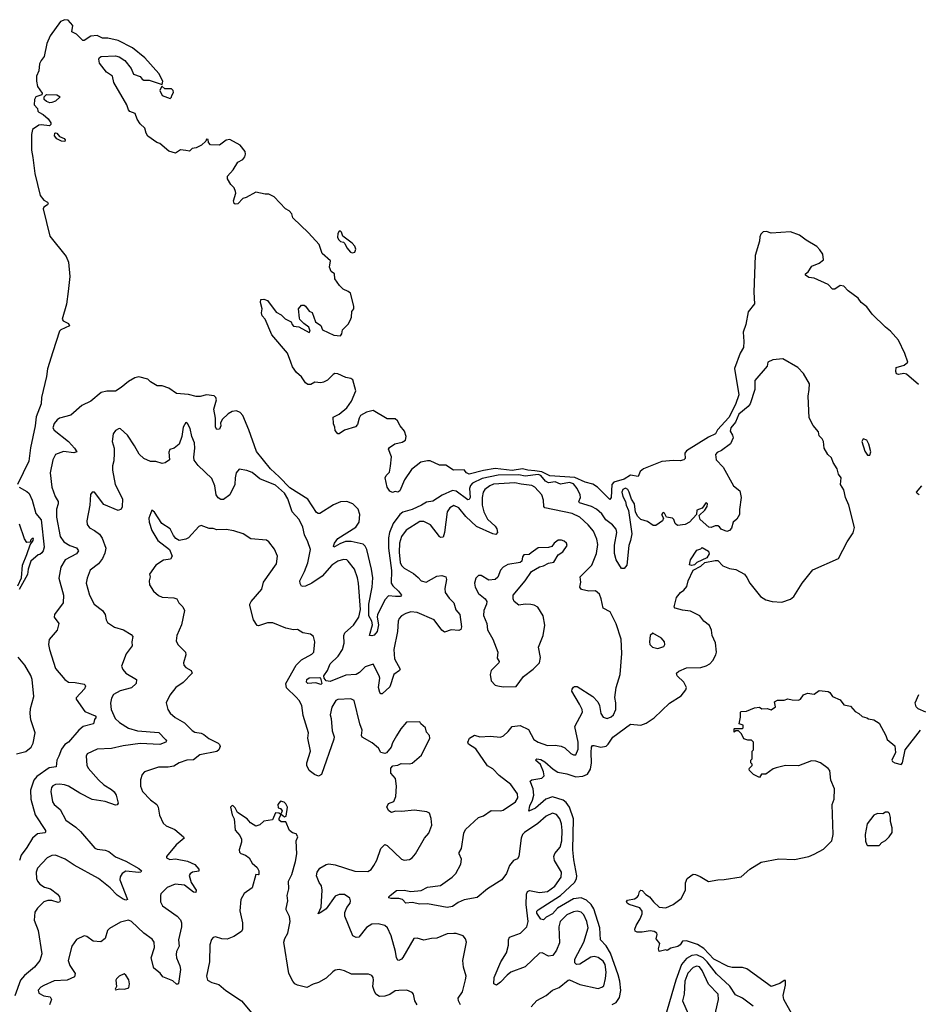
# Model space of a CAD drawing. Extents: x 2220520 to 2384350, y 721165 to 893491.
# Tile 294 of 315: x 2311589 to 2318497, y 882838 to 890409. Entities that reach past the tile are written whole.
import ezdxf

# ---------------------------------------------------------------- set-up
doc = ezdxf.new("R2010")
doc.units = 0

msp = doc.modelspace()

# ---------------------------------------------------------------- linework, layer by layer
at = {"layer": '0CON20XD'}
for points in [[(2318415.6, 887775), (2318392.8, 887842.8), (2318343.8, 887943.8), (2318282.7, 888015), (2318245, 888043.8), (2318142.2, 888145), (2318100, 888200), (2318057.5, 888235), (2318035, 888266.7), (2317957.1, 888325), (2317925, 888358.6), (2317895, 888364.2), (2317855, 888336.2), (2317835.9, 888335.9), (2317805, 888372.5), (2317695, 888422.5), (2317655, 888427.5), (2317630, 888445), (2317630, 888455), (2317649.3, 888470.7), (2317677, 888513), (2317735, 888536.7), (2317767.7, 888562.3), (2317762.5, 888605), (2317740.3, 888640.3), (2317716.2, 888665), (2317633.9, 888713.9), (2317582.7, 888752.7), (2317515, 888778.8), (2317365, 888767.5), (2317329.3, 888779.3), (2317305, 888778.8), (2317285, 888758.8), (2317279.7, 888739.7), (2317275.6, 888705), (2317243.6, 888595), (2317231.1, 888315), (2317236.7, 888225), (2317188.5, 888161.5), (2317169.6, 888065), (2317150.4, 888005), (2317155.8, 887935), (2317152.2, 887887.8), (2317126.5, 887845), (2317085, 887727.5), (2317116, 887525), (2317091.2, 887448.8), (2317039.1, 887350.9), (2316954, 887255), (2316937.7, 887225), (2316885, 887198.8), (2316715.2, 887095), (2316701.5, 887075), (2316704.6, 887035), (2316695.5, 887024.5), (2316665, 887015.9), (2316615, 887020.6), (2316525, 887010.6), (2316385, 886956.5), (2316359.7, 886935), (2316343.1, 886896.9), (2316285, 886905.7), (2316235.1, 886874.9), (2316155, 886852.1), (2316140, 886835), (2316136.2, 886733.8), (2316125, 886720.8), (2316030.5, 886815), (2315995, 886836.7), (2315935, 886853.2), (2315857.5, 886887.5), (2315665, 886901.8), (2315602, 886932), (2315549, 886941), (2315495, 886945.1), (2315455, 886955.9), (2315375, 886942.6), (2315245, 886958.4), (2315155, 886943.3), (2315045, 886915.3), (2315024.7, 886924.7), (2315005, 886947.1), (2314924, 886944), (2314864.2, 886984.2), (2314815, 886984.4), (2314745, 887017.1), (2314725, 887017.5), (2314672.3, 887007.7), (2314599.9, 886950.1), (2314548.1, 886871.9), (2314510, 886785), (2314495, 886776.7), (2314475, 886780), (2314455, 886773.8), (2314435, 886783.8), (2314414.5, 886815), (2314397.5, 886885), (2314405, 886903.8), (2314431.3, 886928.7), (2314440.6, 886975), (2314447.3, 887047.3), (2314423.6, 887106.4), (2314430.7, 887119.3), (2314471.7, 887148.3), (2314528.8, 887161.2), (2314554.1, 887175.9), (2314560, 887205), (2314545.8, 887245.8), (2314512.5, 887285), (2314492.5, 887325), (2314475, 887340), (2314415, 887340), (2314305, 887403.3), (2314255, 887391.4), (2314210, 887365), (2314197.5, 887345), (2314185, 887297.5), (2314170.5, 887279.5), (2314085, 887253.3), (2314045, 887223.3), (2314033.6, 887223.6), (2314015, 887250), (2314012.5, 887275), (2314000.7, 887300.7), (2313998.3, 887351.7), (2314045, 887376.7), (2314105, 887423.8), (2314140, 887475), (2314173.3, 887555), (2314148.8, 887638.8), (2314135, 887648.8), (2314095, 887656.7), (2314035.8, 887685.8), (2314012.3, 887687.7), (2313998.3, 887681.7), (2313955, 887637.5), (2313925, 887622.5), (2313905, 887617.5), (2313858.3, 887621.7), (2313826.4, 887603.6), (2313805, 887603.3), (2313785, 887617.5), (2313755, 887662.5), (2313717.5, 887695), (2313685, 887740), (2313672.5, 887775), (2313646.7, 887845), (2313527.5, 887985), (2313477, 888107), (2313453, 888133), (2313447.5, 888155), (2313452.5, 888185), (2313440, 888235), (2313443, 888257), (2313465, 888260), (2313495, 888250), (2313560.5, 888160.5), (2313598.3, 888138.3), (2313629.3, 888109.3), (2313676.4, 888086.4), (2313682.5, 888065), (2313695, 888052.5), (2313735, 888047.5), (2313815, 888003.3), (2313822.5, 888015), (2313812.5, 888045), (2313773.6, 888073.6), (2313743.6, 888103.6), (2313740, 888115), (2313732.5, 888185), (2313755, 888212.5), (2313775, 888212.5), (2313786.4, 888206.4), (2313815, 888167.5), (2313836.4, 888156.4), (2313862.5, 888085), (2313905, 888057.5), (2313917.5, 888025), (2314005, 887982), (2314055, 887977.5), (2314066.4, 887993.6), (2314070, 888025), (2314115, 888067.5), (2314130, 888095), (2314139.3, 888120.7), (2314142.5, 888165), (2314157.5, 888185), (2314157.5, 888205), (2314132.5, 888305), (2314115, 888320), (2314075, 888337.5), (2314047.5, 888365), (2314012.5, 888415), (2314010, 888455), (2313983.6, 888473.6), (2313970, 888505), (2313977.5, 888555), (2313915, 888610), (2313890.5, 888680.5), (2313809.7, 888769.7), (2313687.5, 888885), (2313680, 888915), (2313659.3, 888939.3), (2313632.5, 888955), (2313545, 889046.7), (2313505, 889066.7), (2313475, 889066.7), (2313405, 889082.5), (2313329.5, 889040.5), (2313305, 889033.3), (2313265, 888993.3), (2313245, 888990), (2313237.5, 888995), (2313233.3, 889015), (2313251.2, 889075), (2313248.3, 889088.3), (2313237.5, 889115), (2313211.7, 889141.7), (2313187.5, 889185), (2313187.5, 889205), (2313230, 889255), (2313265, 889312.5), (2313305, 889333.8), (2313320.8, 889355), (2313325.8, 889375), (2313321.9, 889395), (2313285, 889443.3), (2313205, 889487.5), (2313175, 889482), (2313125, 889443.3), (2313055, 889447.5), (2313040, 889465), (2313038.3, 889488.3), (2313025, 889490), (2313020, 889475), (2312987, 889443), (2312946.4, 889423.6), (2312915, 889417.5), (2312893.3, 889396.7), (2312866.4, 889403.6), (2312825, 889408), (2312786.7, 889383.3), (2312735, 889398.8), (2312665, 889456), (2312642.5, 889465), (2312574.3, 889514.3), (2312561.2, 889535), (2312550, 889575), (2312515, 889607.5), (2312492, 889645), (2312476.2, 889686.2), (2312435, 889703.8), (2312426.2, 889715), (2312411.4, 889755), (2312312.5, 889925), (2312302.5, 889975), (2312256.2, 890005), (2312202, 890075), (2312196.2, 890105), (2312202, 890118), (2312214.2, 890125.8), (2312325, 890131.2), (2312354.1, 890124.1), (2312396.2, 890095), (2312445, 890032.5), (2312465, 889990), (2312515, 889972.5), (2312530.7, 889950.7), (2312543.6, 889943.6), (2312585, 889943.8), (2312685, 889910), (2312690, 889935), (2312658.8, 889995), (2312551.2, 890115), (2312455, 890191.2), (2312345, 890250), (2312265.9, 890265.9), (2312225, 890266.7), (2312185, 890287.5), (2312135, 890282.5), (2312085, 890250), (2312075, 890250), (2312025, 890297.5), (2311990, 890315), (2311997.5, 890365), (2311962.5, 890405), (2311935, 890408.8), (2311903.3, 890395), (2311823.8, 890285), (2311798.8, 890225), (2311778, 890125), (2311754.2, 890095.8), (2311741.7, 890068.3), (2311736, 890015), (2311718.6, 889975), (2311718, 889935), (2311726.7, 889895), (2311762.5, 889845), (2311758.3, 889831.7), (2311713.3, 889815), (2311703.9, 889796.1), (2311700, 889755), (2311726.1, 889726.1), (2311727.5, 889705), (2311735, 889697.5), (2311770.7, 889680.7), (2311807.7, 889647.7), (2311827.5, 889615), (2311827.5, 889602.5), (2311817.5, 889592.5), (2311755, 889601.2), (2311735, 889596.7), (2311687.5, 889565), (2311679.2, 889525), (2311678.9, 889405), (2311688.8, 889348.8), (2311706, 889225), (2311745.9, 889055.9), (2311775, 889020), (2311802.5, 889005), (2311806.7, 888995), (2311802.5, 888985), (2311773.6, 888966.4), (2311770, 888955), (2311821.4, 888745), (2311947.2, 888587.2), (2311964.5, 888545), (2311973.7, 888435), (2311962.2, 888317.8), (2311947.7, 888222.3), (2311915.6, 888105.6), (2311923.3, 888093.3), (2311965, 888073.1), (2311973.1, 888055), (2311906, 888025), (2311895.8, 888015), (2311843.9, 887853.9), (2311801.8, 887725), (2311795.5, 887665), (2311756, 887505), (2311753, 887455), (2311715.8, 887355), (2311709, 887285), (2311673, 887117), (2311658.4, 887015), (2311573.2, 886835)], [(2312745, 889803.3), (2312757, 889813), (2312757.5, 889825), (2312771.7, 889848.3), (2312770, 889865), (2312755, 889877.5), (2312705, 889877.5), (2312681.7, 889898.3), (2312667.5, 889865), (2312683.3, 889825), (2312745, 889803.3)], [(2311820.7, 889770.7), (2311795, 889780), (2311777.5, 889795), (2311777.5, 889815), (2311795, 889832.5), (2311875, 889830), (2311900, 889815), (2311865, 889782.5), (2311835, 889772.5), (2311820.7, 889770.7)], [(2311935, 889472.5), (2311910, 889475), (2311873.6, 889493.6), (2311857.5, 889515), (2311860, 889535), (2311865, 889540), (2311875, 889537.5), (2311895, 889510), (2311930, 889495), (2311937.5, 889485), (2311935, 889472.5)], [(2314145, 888616.7), (2314165, 888622.5), (2314173.3, 888645), (2314165, 888667.5), (2314145, 888690), (2314073.6, 888743.6), (2314063.3, 888775), (2314055, 888783.3), (2314045, 888783.3), (2314034.3, 888765), (2314031.2, 888735), (2314042.5, 888715), (2314055, 888702.5), (2314077.5, 888697.5), (2314088.3, 888688.3), (2314102.5, 888655), (2314131.7, 888621.7), (2314145, 888616.7)], [(2316142.5, 882837.5), (2316175, 882852.8), (2316198.8, 882891.2), (2316209.8, 882945), (2316202.8, 883015), (2316188.4, 883065), (2316130.6, 883230.6), (2316096.8, 883286.8), (2316053.8, 883335), (2316048, 883425), (2316001.7, 883571.7), (2315980.8, 883605), (2315945, 883640), (2315905, 883657), (2315845, 883648), (2315722.9, 883577.1), (2315685, 883534.7), (2315635, 883507.8), (2315615, 883487.5), (2315595, 883493.3), (2315565, 883540), (2315564.6, 883555), (2315573.3, 883565), (2315745.4, 883674.6), (2315854.9, 883775.1), (2315868.3, 883801.7), (2315871, 883825), (2315848.1, 883948.1), (2315839.8, 884025), (2315846.7, 884265), (2315815.2, 884355.2), (2315789.8, 884389.8), (2315767.4, 884407.4), (2315685, 884434.2), (2315633.3, 884416.7), (2315555, 884345.7), (2315503, 884323), (2315509.6, 884365), (2315531.5, 884408.5), (2315540, 884445), (2315536.1, 884496.1), (2315513.8, 884555), (2315526.9, 884563.1), (2315602.7, 884577.3), (2315619.5, 884595), (2315615.5, 884625), (2315592, 884682), (2315553.8, 884715), (2315564.4, 884725.6), (2315595, 884720.6), (2315625, 884703.3), (2315690.5, 884645), (2315725, 884623.3), (2315795, 884609.3), (2315865, 884586.6), (2315917.9, 884592.1), (2315953.1, 884606.9), (2315976.4, 884645), (2315985.3, 884695), (2315981.6, 884775), (2315985.6, 884814.4), (2315992.9, 884827.1), (2316005, 884829.2), (2316055, 884815.5), (2316096.9, 884823.1), (2316112.9, 884837.1), (2316147.8, 884892.2), (2316285, 884991.4), (2316365, 884985.6), (2316405, 884998.8), (2316465, 885041.8), (2316585, 885153.2), (2316675, 885208.8), (2316710.8, 885255), (2316715.3, 885275.3), (2316695, 885314.3), (2316642, 885365), (2316638, 885385), (2316655, 885399.4), (2316715, 885424.3), (2316825, 885428.9), (2316865, 885440.6), (2316893, 885457), (2316917.6, 885482.4), (2316941.1, 885525), (2316944.4, 885545), (2316937.9, 885617.9), (2316913.1, 885675), (2316908.1, 885715), (2316891.2, 885751.2), (2316848.8, 885785), (2316816.2, 885825), (2316745, 885861.4), (2316685, 885868), (2316627.5, 885885), (2316620, 885895), (2316637.5, 885965), (2316667.5, 886005), (2316695, 886022.5), (2316718.3, 886051.7), (2316726.7, 886095), (2316765, 886176.7), (2316825, 886206.7), (2316856, 886234), (2316935, 886251.2), (2316955, 886250), (2316995, 886208.8), (2317045, 886188), (2317095, 886181.2), (2317160, 886145), (2317179.7, 886119.7), (2317201.2, 886075), (2317284, 885975), (2317325, 885947.5), (2317374.2, 885934.2), (2317448.8, 885931.2), (2317515, 885952), (2317539.2, 885975), (2317603.8, 886075), (2317685, 886178.8), (2317883.3, 886265), (2317950, 886395), (2317995.5, 886464.5), (2318005.7, 886505), (2317962.5, 886675), (2317937.5, 886735), (2317923, 886793), (2317897.5, 886835), (2317902.5, 886885), (2317883.3, 886915), (2317872.5, 886955), (2317843.3, 887003.3), (2317830, 887040), (2317800, 887065), (2317773, 887113), (2317766.7, 887165), (2317757.5, 887185), (2317735, 887210), (2317730.7, 887240.7), (2317689.3, 887289.3), (2317658.3, 887348.3), (2317648.8, 887515), (2317658.8, 887565), (2317659.3, 887609.3), (2317615, 887687.5), (2317570, 887735), (2317455, 887800), (2317377.3, 887792.7), (2317340, 887775), (2317336, 887744), (2317238.8, 887635), (2317240.8, 887565), (2317204.2, 887455.8), (2317190, 887435), (2317117.5, 887375), (2317090.6, 887315), (2317055, 887271.2), (2317050, 887245), (2317069.4, 887215), (2317072.7, 887195), (2317052.8, 887147.2), (2316985, 887096), (2316949.3, 887080.7), (2316937.5, 887065), (2316943.8, 887025), (2316997.8, 886967.8), (2317075.7, 886825.7), (2317123.8, 886785), (2317135.7, 886735.7), (2317121.7, 886641.7), (2317123.3, 886605), (2317101.7, 886568.3), (2317072.5, 886545), (2317060.7, 886499.3), (2317045, 886480), (2317025, 886474), (2316981.4, 886491.4), (2316969.5, 886509.5), (2316955, 886516), (2316935, 886516.2), (2316905, 886503.3), (2316886.4, 886506.4), (2316820, 886565), (2316812.5, 886597.5), (2316855, 886637.5), (2316873.3, 886665), (2316875.7, 886685), (2316865, 886695.8), (2316836.4, 886653.6), (2316795, 886637.5), (2316792.5, 886605), (2316737.5, 886545), (2316705, 886526.7), (2316645, 886520), (2316627.5, 886535), (2316617.5, 886565), (2316607.5, 886575), (2316560, 886585), (2316546.7, 886615), (2316535, 886620), (2316522.5, 886605), (2316537.5, 886575), (2316530, 886555), (2316479.7, 886520.3), (2316459.7, 886519.7), (2316415, 886549.2), (2316365, 886566), (2316339.4, 886589.4), (2316322.9, 886622.9), (2316314.3, 886685), (2316292, 886722), (2316275, 886776.2), (2316265, 886797.1), (2316245, 886806.4), (2316225, 886795.7), (2316218.5, 886775), (2316225, 886743.8), (2316246.7, 886705), (2316251.1, 886675), (2316267.8, 886635), (2316294.5, 886455), (2316284.6, 886405), (2316270.7, 886365), (2316255.6, 886215), (2316235, 886190), (2316215, 886190), (2316173.5, 886255), (2316162.5, 886305), (2316161.9, 886368.1), (2316179.6, 886465), (2316175, 886490.8), (2316146.5, 886525), (2316095, 886564.5), (2316065, 886610), (2316022.7, 886645), (2315985.5, 886664.5), (2315893.5, 886695), (2315886.5, 886705), (2315900.4, 886735), (2315898.4, 886755), (2315875.2, 886805.2), (2315845, 886840.8), (2315815, 886849.2), (2315745, 886838.6), (2315705, 886855.4), (2315655, 886846.7), (2315631, 886861), (2315595, 886904.8), (2315575, 886911.8), (2315475, 886898.7), (2315425, 886908.3), (2315266.7, 886906.7), (2315145, 886881.9), (2315070.8, 886845), (2315053.9, 886826.1), (2315046.5, 886805), (2315051.1, 886735), (2315045, 886718.6), (2315035, 886717.5), (2314945, 886784.8), (2314915, 886790), (2314837.6, 886752.4), (2314765, 886706.9), (2314715, 886698), (2314678, 886675), (2314605, 886643.2), (2314535, 886622.5), (2314510.5, 886605), (2314460.2, 886535), (2314431.7, 886465), (2314423.7, 886425), (2314425.1, 886345), (2314447.2, 886172.8), (2314444.7, 886075), (2314456.2, 886055), (2314501.9, 886015), (2314523.8, 885985), (2314517, 885973), (2314477.5, 885975)], [(2318499.2, 887605), (2318405, 887684.2), (2318385, 887688), (2318345, 887680), (2318330, 887685), (2318324, 887704), (2318326.2, 887733.8), (2318387, 887753), (2318415.6, 887775)], [(2314477.5, 885975), (2314425, 885977.7), (2314398.5, 885951.5), (2314340.4, 885835), (2314337.3, 885815), (2314346.2, 885755), (2314336.1, 885703.9), (2314315, 885677.1), (2314295, 885670.6), (2314278.8, 885675), (2314300, 885755), (2314294.7, 885785), (2314272, 885825), (2314272.9, 885915), (2314299.1, 886045), (2314302.7, 886117.3), (2314294, 886185), (2314257.9, 886335), (2314245, 886360.9), (2314228.1, 886375), (2314137.9, 886397.9), (2314093.3, 886396.7), (2314050.2, 886379.8), (2314015, 886357.3), (2314003.9, 886353.9), (2314000.9, 886360.9), (2314009.6, 886385), (2314035, 886418.6), (2314172.9, 886507.1), (2314197.5, 886545), (2314204, 886605), (2314191.1, 886645), (2314150.9, 886685), (2314105, 886703.8), (2314055, 886701.1), (2314001.1, 886678.9), (2313896.9, 886613.1), (2313882.2, 886612.2), (2313870.6, 886620.6), (2313805, 886722.5), (2313665, 886809.6), (2313584.6, 886894.6), (2313516.7, 886955), (2313408.7, 887088.7), (2313349.5, 887255), (2313303.5, 887365), (2313285, 887389.6), (2313255, 887402.2), (2313222.7, 887397.3), (2313192.4, 887377.6), (2313146.2, 887333.8), (2313132.9, 887307.1), (2313134.4, 887285), (2313125, 887261.2), (2313105, 887258), (2313093.6, 887275), (2313094.4, 887345), (2313080.6, 887415), (2313101.4, 887485), (2313097.1, 887505), (2313085, 887515.8), (2313026.1, 887523.9), (2312977.3, 887512.7), (2312945, 887512.2), (2312886.5, 887526.5), (2312794.5, 887534.5), (2312735.9, 887575.9), (2312685, 887593.3), (2312645, 887593.8), (2312595, 887624.2), (2312574.2, 887644.2), (2312505, 887662.5), (2312475, 887655.8), (2312425, 887628), (2312369.3, 887580.7), (2312326.3, 887553.7), (2312258.5, 887551.5), (2312215, 887542.5), (2312135, 887475.8), (2312066.6, 887443.4), (2311983.2, 887366.8), (2311895, 887344), (2311877, 887333), (2311854.2, 887305), (2311845, 887270), (2311855, 887252.5), (2311965, 887165.5), (2312010.9, 887115), (2312027.5, 887085), (2312005, 887079.6), (2311925, 887087.8), (2311864, 887065), (2311844.2, 887025), (2311824.4, 886925), (2311836.9, 886815), (2311862.1, 886742.1), (2311885.6, 886705), (2311885.6, 886685), (2311871.9, 886645), (2311871.2, 886585), (2311900.5, 886435), (2311928.6, 886395), (2311975, 886366.2), (2312026.7, 886346.7), (2312041.2, 886325), (2312025, 886301.6), (2311937.5, 886255), (2311905, 886198.8), (2311890.4, 886115), (2311926.4, 885983.6), (2311922.3, 885925), (2311856.9, 885835), (2311854.4, 885814.4), (2311890, 885765), (2311876.7, 885715), (2311816.2, 885643.8), (2311810.5, 885605), (2311817.2, 885567.2), (2311865, 885421.2), (2311935, 885336), (2311965, 885314.2), (2312015, 885312.5), (2312085, 885299.2), (2312092.9, 885292.9), (2312095.7, 885285), (2312086.9, 885265), (2312024.3, 885195), (2312021.9, 885185), (2312090.5, 885090.5), (2312168.8, 885055), (2312176, 885045), (2312163, 885027), (2312155.5, 884994.5), (2312076.6, 884973.4), (2312044.7, 884945.3), (2311965, 884854.4), (2311935, 884835.6), (2311911, 884799), (2311888.8, 884745), (2311874.2, 884715), (2311870, 884665), (2311815, 884655.3), (2311719.5, 884590.5), (2311698.2, 884561.8), (2311671.6, 884485), (2311675.8, 884415), (2311708.4, 884295), (2311787.5, 884175), (2311788.3, 884161.7), (2311783.3, 884156.7), (2311725, 884150), (2311687.1, 884115), (2311645, 884043.8), (2311599.2, 883985), (2311586.9, 883945)], [(2315521.6, 882818.4), (2315565, 882866.9), (2315635, 882905.7), (2315685, 882947.5), (2315735, 882968), (2315805, 883023.8), (2315815, 883026), (2315895, 882990.5), (2316035, 882960), (2316065, 882969.4), (2316079.2, 882980.8), (2316093.4, 883036.6), (2316096.7, 883085), (2316088.7, 883145), (2316075, 883169.1), (2316035, 883197.1), (2316005, 883204.6), (2315980.1, 883199.9), (2315895, 883146), (2315870, 883145), (2315856.1, 883156.1), (2315857.5, 883185), (2315925.8, 883315), (2315958.6, 883425), (2315949.7, 883475), (2315925.4, 883525), (2315905, 883546.2), (2315875, 883553.9), (2315845, 883548.8), (2315795, 883525.9), (2315744.7, 883475), (2315733.4, 883433.4), (2315738.5, 883311.5), (2315715, 883253.8), (2315687, 883213), (2315655, 883209.2), (2315605, 883234.3), (2315585, 883232.2), (2315475, 883125.7), (2315364.7, 883085.3), (2315336.5, 883063.5), (2315285, 883007.5), (2315255, 882986.2), (2315233.8, 882995), (2315235.8, 883045), (2315288.2, 883165), (2315330.5, 883235), (2315346.4, 883293.6), (2315346.7, 883335), (2315354.3, 883355), (2315438.1, 883385), (2315486.2, 883435), (2315496.5, 883475), (2315482, 883605), (2315485.4, 883684.6), (2315491.4, 883705), (2315507.3, 883712.7), (2315585, 883699.1), (2315645, 883705.3), (2315702.6, 883747.4), (2315750.8, 883815), (2315753.9, 883855), (2315701.3, 883945), (2315694.1, 883975), (2315702.1, 883997.9), (2315744.7, 884045.3), (2315757.6, 884095), (2315759.7, 884175), (2315753.8, 884225), (2315741.5, 884265), (2315715, 884296.7), (2315685, 884308.5), (2315636.7, 884285), (2315572.4, 884227.6), (2315470.3, 884159.7), (2315455, 884143.1), (2315444.3, 884115.7), (2315425.8, 883975), (2315415, 883956.2), (2315385, 883943.3), (2315354, 883905), (2315331.4, 883845), (2315295, 883794.2), (2315185, 883726.9), (2315105, 883660), (2315005, 883640.4), (2314959.6, 883620.4), (2314915, 883591.2), (2314875, 883583.6), (2314725, 883609.6), (2314665, 883608.8), (2314605, 883620.4), (2314556, 883616), (2314532.5, 883645), (2314502.2, 883652.2), (2314445, 883651.5), (2314426.7, 883656.7), (2314426.2, 883665), (2314436, 883675), (2314485, 883714.3), (2314545, 883716.1), (2314595, 883705.5), (2314675, 883714.3), (2314725, 883740), (2314825, 883751.3), (2314913.4, 883816.6), (2314941.5, 883845), (2314980.4, 883915), (2314985.4, 883955), (2314967.1, 883995), (2314968.1, 884005), (2314985, 884036.2), (2315004, 884155), (2315016.6, 884183.4), (2315114.6, 884275.4), (2315155, 884287.1), (2315212.7, 884327.3), (2315285, 884325.5), (2315305, 884331.2), (2315399.5, 884395), (2315417.5, 884425), (2315415, 884456), (2315365, 884528.5), (2315275, 884598.5), (2315225, 884648.6), (2315185, 884671.2), (2315095, 884802), (2315038.3, 884838.3), (2315034, 884855), (2315046.2, 884885), (2315085, 884907.5), (2315125, 884894.3), (2315205, 884901.1), (2315285, 884892.5), (2315306.8, 884903.2), (2315345, 884936.2), (2315373.8, 884975), (2315435, 884982.5), (2315501.4, 884951.4), (2315541.9, 884875), (2315574.2, 884855), (2315645, 884829.2), (2315705, 884830.4), (2315752.4, 884822.4), (2315779.1, 884809.1), (2315826.8, 884766.8), (2315845, 884756), (2315864.1, 884755.9), (2315881.2, 884798.8), (2315882.9, 884855), (2315855.4, 884975), (2315914.6, 885085), (2315912.5, 885105), (2315893.1, 885146.9), (2315834.6, 885245.4), (2315835, 885260), (2315845, 885276.2), (2315855, 885282), (2315875, 885280.6), (2315996, 885206), (2316034, 885164), (2316046, 885136), (2316056.2, 885075), (2316075, 885045.7), (2316105.9, 885035.9), (2316135, 885047.8), (2316154.4, 885065), (2316170.5, 885105), (2316171.9, 885155), (2316163.2, 885196.8), (2316174.2, 885275), (2316205.6, 885375), (2316216.6, 885536.6), (2316211.4, 885645), (2316173.1, 885763.1), (2316128, 885855), (2316074.3, 885884.3), (2316060, 885955), (2316045, 885991.2), (2316015, 886016.9), (2315964.5, 886014.5), (2315908.6, 886028.6), (2315893.8, 886045), (2315901.4, 886085), (2315896.2, 886125), (2315987.8, 886215), (2316023.1, 886305), (2316032.4, 886372.4), (2316025.3, 886415.3), (2315998.8, 886475), (2315958.2, 886525), (2315895, 886583.5), (2315835, 886610.7), (2315625.6, 886655.6), (2315617, 886667), (2315614.4, 886715), (2315601.8, 886755), (2315549.6, 886815), (2315525, 886827.9), (2315445, 886836.5), (2315395, 886848.9), (2315232.3, 886837.7), (2315201.8, 886825), (2315165, 886796.2), (2315152, 886775), (2315143.8, 886735), (2315144.4, 886675), (2315157, 886625), (2315185, 886569.6), (2315244.4, 886515), (2315257.5, 886495), (2315262.2, 886465), (2315249.1, 886450.9), (2315225, 886454.7), (2315101.2, 886511.2), (2315019, 886589), (2314965, 886654.5), (2314925, 886672.9), (2314895.6, 886655), (2314873.8, 886625), (2314855.4, 886464.6), (2314845, 886430), (2314825, 886427.1), (2314815, 886434.2), (2314745.7, 886525.7), (2314695, 886551.6), (2314665, 886549.6), (2314558.9, 886485), (2314525, 886434.2), (2314509.3, 886385), (2314505.4, 886315), (2314514.6, 886235), (2314525, 886212.5), (2314545, 886191.4), (2314615, 886150), (2314650.9, 886120.9), (2314675, 886094.4), (2314713.6, 886083.6), (2314795, 886128.9), (2314834.3, 886134.3), (2314864, 886124), (2314870, 886105), (2314855.8, 886035), (2314858.6, 886005), (2314889.8, 885959.8), (2314925, 885924), (2314942.3, 885872.3), (2314972.9, 885835), (2314985, 885740), (2314978.8, 885721.2), (2314965, 885711.2), (2314905, 885717.5), (2314855, 885700), (2314835, 885714.2), (2314775, 885793.3), (2314645, 885851.5), (2314594.7, 885855.3), (2314556, 885844), (2314525, 885825.5), (2314505.6, 885805), (2314497.8, 885785), (2314494.5, 885705), (2314464.1, 885565), (2314470.4, 885495), (2314512.9, 885415), (2314508, 885405), (2314465.6, 885375), (2314435, 885280), (2314374.3, 885224.3), (2314364.5, 885224.5), (2314357.1, 885235), (2314348.2, 885275), (2314356.7, 885345), (2314352.5, 885365), (2314305, 885453.8), (2314245, 885433.1), (2314201.1, 885388.9), (2314175.9, 885374.1), (2314095, 885368.4), (2313975, 885320.8), (2313944.7, 885324.7), (2313929.5, 885345), (2313928.2, 885365), (2313954.5, 885405), (2313974.6, 885455), (2314037.1, 885515), (2314071.2, 885565), (2314082.3, 885615), (2314081.4, 885675), (2314089.2, 885695), (2314155, 885752.5), (2314195.4, 885815), (2314208.4, 885875), (2314192.6, 886077.4), (2314187, 886117), (2314162.5, 886185), (2314115, 886246), (2314102.5, 886255), (2314078.3, 886258.3), (2314035, 886245.5), (2313987.3, 886215), (2313915, 886130.5), (2313835.6, 886075), (2313785, 886053.8), (2313765, 886050), (2313754.4, 886054.4), (2313743.8, 886073.8), (2313742, 886095), (2313779.1, 886165), (2313805, 886232), (2313824.4, 886335), (2313804.4, 886395), (2313777.3, 886447.3), (2313765.8, 886505.8), (2313737.1, 886565), (2313684.5, 886625), (2313650.3, 886725), (2313625, 886767.8), (2313555, 886828.8), (2313435, 886877.9), (2313405, 886903.1), (2313375, 886926.9), (2313335, 886942.5), (2313275, 886952.5), (2313254.2, 886925), (2313244.3, 886885.7), (2313241.9, 886835), (2313205, 886755.8), (2313155, 886720.6), (2313135, 886720.4), (2313115, 886731.5), (2313100.4, 886755), (2313090, 886825), (2313065, 886882), (2312960.3, 886980.3), (2312930.9, 887020.9), (2312927.1, 887045), (2312935.7, 887115), (2312932.5, 887155), (2312913.3, 887203.3), (2312900.6, 887265), (2312880, 887305), (2312865, 887312.5), (2312846, 887275), (2312836.1, 887203.9), (2312816.1, 887143.9), (2312775.9, 887114.1), (2312743.3, 887105), (2312736.1, 887083.9), (2312741.2, 887025), (2312707.9, 887002.1), (2312685, 886997.1), (2312635, 887010.5), (2312595, 887011.5), (2312544.5, 887034.5), (2312508.6, 887068.6), (2312472.7, 887132.7)], [(2312472.7, 887132.7), (2312418.6, 887215), (2312365, 887264), (2312352.5, 887265), (2312325, 887250), (2312307.5, 887225), (2312300.8, 887165), (2312314, 887115), (2312316, 887075), (2312313.9, 887016.1), (2312302.7, 886977.3), (2312302.2, 886945), (2312323.1, 886835), (2312378.6, 886725), (2312377.3, 886662.7), (2312370, 886645), (2312345, 886634), (2312235, 886681.4), (2312165, 886776.2), (2312145, 886776.7), (2312133, 886757), (2312127.5, 886675), (2312104.2, 886555.8), (2312107.7, 886527.7), (2312125, 886501.2), (2312165, 886480.8), (2312202.5, 886452.5), (2312222.7, 886422.7), (2312250.4, 886345), (2312243.9, 886306.1), (2312225.6, 886265), (2312194, 886225), (2312132, 886175), (2312106.9, 886115), (2312100.8, 886075), (2312125, 885983.3), (2312162, 885915), (2312226.6, 885866.6), (2312245.8, 885835), (2312254, 885795), (2312265, 885773.8), (2312317, 885737), (2312387, 885717), (2312445, 885682), (2312458.8, 885665), (2312452, 885625), (2312454, 885595), (2312407.3, 885532.7), (2312371.7, 885438.3), (2312381.3, 885411.3), (2312404.5, 885384.5), (2312485.8, 885335.8), (2312483.9, 885306.1), (2312449.5, 885270.5), (2312360.7, 885249.3), (2312309.5, 885220.5), (2312295, 885192.5), (2312287.6, 885152.4), (2312292.7, 885105), (2312323.1, 885035), (2312355, 885005.4), (2312425, 884960.8), (2312495, 884940.4), (2312658.3, 884928.3), (2312710, 884875), (2312717.1, 884865), (2312712, 884855), (2312665, 884835.4), (2312515, 884842.5), (2312385, 884825.9), (2312295, 884805.4), (2312185, 884799.1), (2312106.7, 884765), (2312098.8, 884745), (2312105.8, 884675.8), (2312116, 884655), (2312194.2, 884565), (2312236.9, 884525), (2312295, 884489.5), (2312315, 884470.6), (2312329.5, 884445), (2312345.7, 884384.3), (2312337.8, 884372.2), (2312325, 884370.5), (2312245, 884397.5), (2312145, 884413.8), (2312051.2, 884461.2), (2311965, 884514.5), (2311933.4, 884526.6), (2311895, 884531.5), (2311865, 884528.1), (2311845, 884518.6), (2311834.4, 884505), (2311827.8, 884475), (2311840, 884395), (2311854.6, 884374.6), (2311901.1, 884335), (2311944.6, 884254.6), (2312020.9, 884200.9), (2312057.6, 884167.6), (2312167.8, 884037.8), (2312185, 884030), (2312245, 884024.4), (2312275, 884012.2), (2312325, 883971.8), (2312405, 883937.7), (2312505, 883882.5), (2312525.7, 883865), (2312521.2, 883855), (2312505, 883850.9), (2312405, 883861.8), (2312376.2, 883843.8), (2312360.9, 883819.1), (2312360, 883795), (2312418.8, 883645), (2312405, 883640), (2312385, 883645.6), (2312338.3, 883678.3), (2312285, 883734.6), (2312195, 883804.6), (2312007.3, 883907.3), (2311938, 883955), (2311865, 883985.6), (2311835, 883981.4), (2311800.8, 883965), (2311725.8, 883885), (2311716.9, 883855), (2311717.8, 883805), (2311725, 883784), (2311745, 883762.5), (2311779.7, 883739.7), (2311825, 883725.6), (2311880, 883685), (2311895.8, 883665), (2311901.2, 883635), (2311895.8, 883624.2), (2311885, 883622), (2311835, 883636.9), (2311804.4, 883635.6), (2311775, 883626), (2311725, 883577.1), (2311705, 883546.7), (2311700.6, 883485), (2311731.5, 883405), (2311758.9, 883225), (2311744, 883176), (2311703.6, 883125), (2311625, 883060.7), (2311594.2, 883025), (2311552.8, 882902.8)], [(2318125, 887060), (2318132.5, 887085), (2318117.5, 887145), (2318100, 887175), (2318073, 887187), (2318063.3, 887165), (2318085, 887090), (2318105, 887060), (2318125, 887060)], [(2318502.5, 886755), (2318487.5, 886765), (2318483.8, 886775), (2318523.8, 886825)], [(2311585, 886814.1), (2311645, 886781.9), (2311661.1, 886765), (2311685.4, 886715), (2311712.1, 886612.1), (2311755, 886564.4), (2311776.4, 886353.6), (2311770, 886325), (2311759.5, 886310.5), (2311745, 886297.5), (2311730, 886295), (2311674.4, 886245), (2311653.6, 886185), (2311647.9, 886142.1), (2311585, 886026.7)], [(2314976.9, 882835), (2314961.9, 882865), (2314960, 882885), (2314992.2, 882935), (2315015, 883026.7), (2315020, 883055), (2315001.2, 883125), (2314996.7, 883175), (2315023.8, 883315), (2315015, 883342.5), (2314997.5, 883365), (2314945, 883383.8), (2314925, 883383.8), (2314875, 883379.2), (2314795, 883345.8), (2314755, 883344.2), (2314695, 883330.8), (2314645, 883348), (2314617.5, 883345), (2314535, 883197.1), (2314525, 883184.4), (2314504.4, 883174.4), (2314495, 883178), (2314484.5, 883194.5), (2314477.1, 883245), (2314444.5, 883365), (2314416.9, 883425), (2314395, 883444.4), (2314343.6, 883456.4), (2314294.7, 883455.3), (2314255, 883430), (2314195, 883355.6), (2314175, 883350.8), (2314150.8, 883365), (2314088.8, 883515), (2314088.8, 883545), (2314105, 883581.4), (2314128.9, 883615), (2314132.9, 883635), (2314127.5, 883655), (2314085, 883682.9), (2314045, 883683.6), (2314015, 883668.9), (2313945, 883573.3), (2313905, 883544), (2313882.5, 883535), (2313905.8, 883584.2), (2313912.9, 883715), (2313909.5, 883749.5), (2313892, 883775), (2313871.4, 883825), (2313875.6, 883855), (2313895.4, 883884.6), (2313945, 883914.4), (2313965, 883917.3), (2314015, 883910.4), (2314165, 883862.1), (2314265, 883860), (2314290, 883875), (2314312.5, 883905), (2314334.3, 883945.7), (2314364.3, 884035.7), (2314395, 884066.2), (2314415, 884060), (2314525, 883953.3), (2314545, 883946.7), (2314585, 883951.2), (2314606.7, 883965), (2314632, 883995), (2314702, 884115), (2314734, 884155), (2314756.2, 884215), (2314753, 884267), (2314738, 884308), (2314717.7, 884317.7), (2314625, 884330), (2314525, 884320), (2314477, 884323), (2314447, 884313), (2314427.5, 884325), (2314412.5, 884355), (2314425, 884382.5), (2314465, 884397.5), (2314481.2, 884435), (2314486, 884515), (2314476.7, 884575), (2314442.5, 884615), (2314442.5, 884655), (2314458.3, 884671.7), (2314495, 884677.5), (2314520.7, 884689.3), (2314585, 884686.7), (2314605, 884692.5), (2314677.5, 884755), (2314742.5, 884885), (2314740, 884905), (2314715, 884930), (2314707.5, 884965), (2314672.5, 884995), (2314665, 885010), (2314563, 885007), (2314518.8, 884955), (2314485, 884902.5), (2314455, 884847.5), (2314445.8, 884814.2), (2314407.7, 884772.3), (2314395, 884766.7), (2314365, 884773.3), (2314347.7, 884807.7), (2314299.4, 884849.4), (2314222.3, 884892.3), (2314216.7, 884905), (2314222.5, 884945), (2314202.9, 884995), (2314160, 885175), (2314135, 885187.5), (2314035, 885182), (2314020, 885175), (2313988.3, 885121.7), (2313976, 885065), (2313984.2, 885035), (2313990.7, 884940.7), (2314006, 884895), (2314003.9, 884876.1), (2313908.8, 884605), (2313885, 884592), (2313855, 884604.3), (2313815.4, 884635.4), (2313797.5, 884675), (2313797.5, 884695), (2313824.4, 884785), (2313804.3, 884885), (2313809.4, 884925), (2313767.6, 885057.6), (2313756.9, 885136.9), (2313737.3, 885175), (2313715, 885200.5), (2313640.8, 885270.8), (2313635.6, 885305), (2313715, 885445.8), (2313755, 885486.2), (2313835, 885531.2), (2313848.8, 885545), (2313857.5, 885625), (2313848.1, 885665), (2313825, 885684), (2313765, 885694), (2313725, 885720), (2313695, 885717.1), (2313635, 885729.4), (2313535, 885772.5), (2313495, 885772.5), (2313425, 885748.8), (2313415, 885752), (2313386.4, 885795), (2313358.1, 885905), (2313357.5, 885915), (2313369.2, 885935), (2313450.9, 886029.1), (2313463.8, 886085), (2313562.5, 886225), (2313570, 886285), (2313547.9, 886337.9), (2313505, 886393.3), (2313485, 886406.2), (2313365, 886416.7), (2313305.6, 886455.6), (2313235, 886478.8), (2313175, 886488.8), (2313105, 886487.5), (2313076.1, 886496.1), (2313045, 886496.2), (2312985, 886518.8), (2312965, 886512.5), (2312885.8, 886424.2), (2312865, 886413.8), (2312815, 886403.8), (2312790.3, 886420.3), (2312772.1, 886442.1), (2312745.7, 886495), (2312682.5, 886535), (2312625, 886622.5), (2312605, 886637.5), (2312582.9, 886575), (2312583.1, 886545), (2312605, 886480), (2312650.8, 886405), (2312740, 886335), (2312760, 886285), (2312748.3, 886261.7), (2312695, 886252), (2312634.4, 886215.6), (2312586.7, 886145), (2312591.2, 886125), (2312583.8, 886095), (2312587.5, 886062.5), (2312616.7, 886015), (2312655, 885981.2), (2312685, 885969.2), (2312775, 885963.8), (2312797.5, 885955), (2312813.3, 885925), (2312844.1, 885894.1), (2312856.2, 885866.2), (2312834, 885755), (2312795.7, 885675), (2312792.7, 885632.7), (2312804.2, 885604.2), (2312864, 885545), (2312866, 885525), (2312848, 885465), (2312852, 885445), (2312865, 885428.8), (2312906.2, 885405), (2312916, 885385), (2312846.3, 885313.6), (2312790, 885275), (2312742.5, 885215), (2312714.3, 885155.7), (2312727.5, 885105), (2312745, 885078), (2312783, 885043), (2312855, 885001.4), (2312915, 884942.9), (2312935, 884931.9), (2312983.3, 884923.3), (2313005, 884913.1), (2313042.7, 884882.7), (2313114.3, 884845), (2313125.8, 884835), (2313128.8, 884821.2), (2313120, 884795), (2313105, 884781.9), (2312975, 884757.5), (2312925, 884717.1), (2312873.9, 884716.1), (2312815, 884695.7), (2312775, 884669.2), (2312731.2, 884661.2), (2312655, 884662.5), (2312547.5, 884625), (2312531.2, 884605), (2312518.8, 884565), (2312518.8, 884515), (2312534, 884475), (2312595, 884411.2), (2312644.1, 884374.1), (2312654.1, 884354.1), (2312662.6, 884292.6), (2312692.1, 884232.1), (2312715, 884210.6), (2312781.4, 884181.4), (2312848.8, 884125), (2312853.3, 884115), (2312792.5, 884065), (2312717.5, 883975), (2312717.5, 883965), (2312742.7, 883952.7), (2312786.6, 883956.6), (2312878.3, 883938.3), (2312935, 883912.9), (2312966.6, 883876.6), (2312967.3, 883862.7), (2312916.5, 883853.5), (2312898.8, 883841.2), (2312892.5, 883827.5), (2312907.8, 883775), (2312945.5, 883715), (2312942.3, 883697.7), (2312925, 883700), (2312855, 883754.4), (2312785, 883761.8), (2312723.5, 883736.5), (2312675, 883686.7), (2312671.2, 883675), (2312671.2, 883625), (2312686.2, 883595), (2312799.2, 883515), (2312825, 883488), (2312833.1, 883465), (2312833.3, 883435), (2312809.5, 883335), (2312815.7, 883285), (2312795.6, 883244.4), (2312792.1, 883222.1), (2312794.3, 883195), (2312820.6, 883135), (2312825.6, 883105), (2312810.7, 882999.3), (2312805, 882992.5), (2312795, 882993.3), (2312765, 883018.8), (2312689.3, 883049.3), (2312667.7, 883077.7), (2312621.2, 883115), (2312600.8, 883195), (2312625.6, 883275.6), (2312623.3, 883315), (2312608.5, 883338.5), (2312542.5, 883385), (2312449.2, 883475), (2312425, 883484.4), (2312365, 883470), (2312278.3, 883421.7), (2312264.3, 883405), (2312246, 883345), (2312212.3, 883317.7), (2312155, 883324.2), (2312105, 883360), (2312085, 883365.7), (2312025, 883336.2), (2311989.2, 883285), (2311962.5, 883175), (2311975, 883136), (2312014.2, 883075), (2312011.4, 883048.6), (2311955, 883023.5), (2311855, 883017.5), (2311775, 882984), (2311750.9, 882969.1), (2311732.1, 882947.9), (2311735, 882924), (2311775, 882904.3), (2311822.5, 882895), (2311834, 882875), (2311816.9, 882835)], [(2311575.6, 886055), (2311602.1, 886117.9), (2311610.3, 886215), (2311645, 886296.2), (2311668.8, 886371.2), (2311692.5, 886405), (2311695, 886420), (2311685, 886420), (2311675, 886410), (2311668.3, 886391.7), (2311645, 886390), (2311625, 886417.5), (2311588.7, 886528.7)], [(2315305, 885280), (2315405, 885281.2), (2315461.1, 885358.9), (2315535.6, 885414.4), (2315585.6, 885464.4), (2315592.5, 885505), (2315578, 885585), (2315612.9, 885675), (2315625.8, 885754.2), (2315612.9, 885825), (2315572.5, 885892.5), (2315545, 885907.1), (2315517.7, 885912.3), (2315474.2, 885915.8), (2315425, 885907.5), (2315391.2, 885935), (2315381.2, 885955), (2315383.3, 885985), (2315475, 886093.3), (2315524.1, 886165.9), (2315585, 886202.5), (2315615, 886208.8), (2315655, 886228.8), (2315695, 886236.7), (2315727.5, 886295), (2315765, 886317.5), (2315797.5, 886365), (2315792.5, 886385), (2315775, 886398.8), (2315755, 886407.5), (2315727.7, 886407.7), (2315696.7, 886385), (2315680.7, 886359.3), (2315655, 886351.2), (2315575, 886348.6), (2315520.8, 886309.2), (2315505, 886296.7), (2315463.3, 886295), (2315455, 886280), (2315450, 886245), (2315435.9, 886234.1), (2315340.7, 886219.3), (2315305, 886200), (2315285, 886177.5), (2315265, 886122.5), (2315245, 886103.3), (2315195, 886099.2), (2315136.7, 886135), (2315115, 886135.6), (2315094.6, 886115.4), (2315084.4, 886075), (2315090.6, 886045), (2315115, 885996), (2315166.6, 885956.6), (2315180, 885935), (2315177.8, 885915), (2315155.6, 885865), (2315155, 885827.5), (2315180, 885765), (2315185, 885717.5), (2315225.7, 885645), (2315263.5, 885545), (2315260.5, 885500.5), (2315274, 885475), (2315272, 885465), (2315214, 885405), (2315206.2, 885375), (2315214.1, 885324.1), (2315245, 885292.5), (2315265, 885286.7), (2315305, 885280)], [(2316755, 886213.3), (2316738.3, 886218.3), (2316746.7, 886255), (2316795, 886330), (2316825, 886340), (2316835, 886350), (2316885, 886322.5), (2316889.3, 886300.7), (2316870, 886270), (2316793.9, 886236.1), (2316775, 886217.5), (2316755, 886213.3)], [(2316495, 885574.2), (2316539.7, 885590.3), (2316548, 885605), (2316546.2, 885625), (2316522.3, 885652.3), (2316455, 885692.5), (2316436.7, 885673.3), (2316429.2, 885625), (2316432, 885605), (2316454.4, 885584.4), (2316495, 885574.2)], [(2311565, 884764.4), (2311635, 884782.2), (2311678.1, 884815), (2311692.9, 884845), (2311707.3, 884925), (2311674.6, 885025), (2311668.5, 885075), (2311672.8, 885112.8), (2311698.4, 885205), (2311684.4, 885335.6), (2311675.3, 885365.3), (2311629.2, 885445), (2311576.9, 885506.9)], [(2313905, 885296.2), (2313865, 885308.9), (2313805, 885304.6), (2313794.8, 885314.8), (2313795.4, 885335), (2313815, 885348.3), (2313895, 885350), (2313902.5, 885345), (2313910.8, 885305), (2313905, 885296.2)], [(2317524, 882764), (2317462.8, 882875), (2317458.3, 882905), (2317476.4, 882986.4), (2317475, 883022.5), (2317465, 883022), (2317432.6, 882997.4), (2317365, 882975.4), (2317179.8, 883109.8), (2317145, 883120), (2317065, 883121.1), (2317035, 883128.9), (2316925, 883185.3), (2316848, 883268), (2316798.2, 883298.2), (2316715, 883326.7), (2316685, 883322.5), (2316666.7, 883295), (2316647.7, 883282.3), (2316595, 883270), (2316567, 883253), (2316555, 883256.2), (2316505, 883243.3), (2316498.8, 883265), (2316510, 883305), (2316480.7, 883340.7), (2316490, 883375), (2316486.7, 883385), (2316465, 883398.8), (2316435, 883403.8), (2316375, 883393.3), (2316335, 883392.5), (2316320.7, 883400.7), (2316317.5, 883415), (2316326.7, 883445), (2316358.8, 883495), (2316373.8, 883535), (2316373.8, 883555), (2316355, 883581.2), (2316275, 883606.7), (2316257.5, 883615), (2316252.5, 883625), (2316262.3, 883637.7), (2316315, 883650), (2316335, 883662.5), (2316345.9, 883674.1), (2316353.3, 883706.7), (2316363, 883717), (2316375, 883713.3), (2316402.6, 883682.6), (2316429.2, 883665), (2316460.8, 883625), (2316505, 883585.8), (2316555, 883579.2), (2316612.5, 883605), (2316675, 883652.5), (2316707.5, 883715), (2316708.3, 883771.7), (2316720, 883805), (2316765, 883840), (2316785, 883837.5), (2316820.7, 883820.7), (2316885, 883782.5), (2316956.4, 883796.4), (2317005, 883796.7), (2317135, 883818), (2317202.1, 883877.9), (2317288, 883932), (2317425, 883957.5), (2317545, 883952.2), (2317655, 883975.4), (2317695, 883991.5), (2317768.5, 884031.5), (2317833.1, 884095), (2317843.1, 884145), (2317834.1, 884374.1), (2317849.2, 884415), (2317852.9, 884495), (2317825, 884562.5), (2317816.7, 884635), (2317805, 884652.5), (2317746.1, 884696.1), (2317708.3, 884708.3), (2317675, 884710), (2317575, 884671.2), (2317475, 884674), (2317403.6, 884656.4), (2317381.7, 884648.3), (2317325, 884607.5), (2317291.7, 884608.3), (2317275, 884582.5), (2317230, 884605), (2317200, 884635), (2317197.5, 884645), (2317200, 884655), (2317220, 884675), (2317220, 884685), (2317210, 884695), (2317210, 884715), (2317220, 884725), (2317220, 884785), (2317230, 884795), (2317230, 884855), (2317215, 884870), (2317185, 884870), (2317155, 884880), (2317138.3, 884918.3), (2317115, 884940), (2317095, 884940), (2317081.7, 884931.7), (2317080, 884955), (2317085, 884960), (2317145, 884960), (2317150, 884965), (2317150, 884985), (2317120, 884995), (2317130, 885045), (2317130, 885085), (2317135, 885090), (2317175, 885092.5), (2317238.3, 885118.3), (2317275, 885122.5), (2317295, 885110), (2317335, 885112.5), (2317366.4, 885103.6), (2317400, 885125), (2317390, 885165), (2317415, 885177.5), (2317465, 885177.5), (2317495, 885187.5), (2317528.3, 885178.3), (2317575, 885177.5), (2317590, 885185), (2317615, 885217.5), (2317645, 885230), (2317696.4, 885223.6), (2317735, 885250), (2317805, 885242.5), (2317816.4, 885236.4), (2317837.5, 885205), (2317895, 885180), (2317925, 885140), (2317975, 885130), (2318010.7, 885090.7), (2318040, 885075), (2318065, 885050), (2318101.7, 885041.7), (2318113, 885033), (2318155, 885026.7), (2318195, 885000), (2318247.5, 884905), (2318257.5, 884875), (2318317.5, 884825), (2318322.5, 884775), (2318293.3, 884715), (2318298.8, 884705), (2318316.7, 884695), (2318365, 884683.1), (2318376.2, 884695), (2318396.7, 884795), (2318512.9, 884945)], [(2318553.3, 885085), (2318495, 885111.2), (2318480, 885125), (2318473.3, 885155), (2318500.5, 885219.5)], [(2314644.5, 882834.5), (2314625.7, 882865), (2314616, 882915), (2314605, 882930), (2314565, 882947.5), (2314504.4, 882945.6), (2314475, 882940.6), (2314435, 882914.4), (2314395, 882900.5), (2314355, 882898.8), (2314326.2, 882915), (2314313.6, 882943.6), (2314302.9, 882975), (2314309.2, 883025), (2314305.5, 883045.5), (2314295, 883060), (2314269.1, 883069.1), (2314140.7, 883070.7), (2314085, 883095.7), (2314045, 883106.2), (2314015, 883100), (2313995, 883088.8), (2313945, 883040), (2313885, 883006.2), (2313846.1, 882993.9), (2313795, 882966.2), (2313725.7, 882985.7), (2313705, 882996.2), (2313688, 883015), (2313658.5, 883075), (2313619.6, 883315), (2313626.1, 883343.9), (2313650, 883385), (2313667.3, 883475), (2313663.4, 883513.4), (2313636.2, 883565), (2313636.2, 883575), (2313651.2, 883635), (2313644, 883675), (2313658, 883725), (2313654.2, 883785), (2313680.8, 883835), (2313710, 883935), (2313718.8, 883995), (2313713.3, 884095), (2313727.5, 884125), (2313715, 884150), (2313685, 884157.5), (2313662.5, 884175), (2313635, 884240), (2313598.3, 884241.7), (2313583, 884253), (2313583, 884267), (2313600, 884300), (2313625, 884280), (2313637.5, 884285), (2313647.5, 884355), (2313635, 884380), (2313621.7, 884391.7), (2313595, 884400), (2313572.5, 884375), (2313575, 884350), (2313595, 884342.5), (2313607, 884327), (2313600, 884305), (2313595, 884300), (2313581.7, 884308.3), (2313555, 884310), (2313533, 884257), (2313465, 884247.5), (2313435, 884217.5), (2313405, 884207.5), (2313364.2, 884234.2), (2313337.5, 884265), (2313263.6, 884313.6), (2313245, 884350), (2313230, 884365), (2313222.5, 884367.5), (2313210, 884355), (2313223.3, 884295), (2313237.5, 884265), (2313246.2, 884176.2), (2313281.2, 884135), (2313293, 884107), (2313293.3, 884085), (2313276.2, 884025), (2313278.3, 884008.3), (2313287.7, 883997.7), (2313324, 883984), (2313353.9, 883963.9), (2313375, 883922.5), (2313415, 883890), (2313426.7, 883865), (2313427, 883837), (2313425, 883832.5), (2313403, 883837), (2313377.3, 883732.7), (2313315, 883691.2), (2313289.2, 883645), (2313282.3, 883557.7), (2313302.5, 883465), (2313302, 883415), (2313295, 883397.5), (2313235, 883359.2), (2313185, 883338.8), (2313142.3, 883342.3), (2313095, 883356.7), (2313077, 883353), (2313064.1, 883335.9), (2313050.8, 883295), (2313047.5, 883165)], [(2318195, 884060), (2318217, 884083), (2318245, 884097.5), (2318272.5, 884125), (2318295, 884160), (2318296.1, 884193.9), (2318284.1, 884244.1), (2318284, 884275), (2318276, 884305), (2318265, 884316.7), (2318243.8, 884316.2), (2318225, 884302.5), (2318183.6, 884306.4), (2318155, 884292.5), (2318103.8, 884225), (2318088.8, 884145), (2318091.7, 884091.7), (2318100, 884065), (2318105, 884060), (2318195, 884060)], [(2317226.7, 882825), (2317145, 882885.6), (2317091.2, 882911.2), (2317048.2, 882978.2), (2316945, 883072.5), (2316873.9, 883165), (2316843.4, 883195), (2316795, 883218.4), (2316755.7, 883214.3), (2316715, 883189.8), (2316676.6, 883143.4), (2316633.3, 883025), (2316549.5, 882735)], [(2313047.5, 883165), (2313024.5, 883055), (2313033.1, 883025), (2313065, 883006.5), (2313119.5, 882989.5), (2313172.9, 882945), (2313295.3, 882865.3), (2313386.9, 882755)], [(2316928.7, 882728.7), (2316959.5, 882875), (2316958.2, 882915), (2316883.5, 882993.5), (2316835, 883097.8), (2316815, 883125.5), (2316795, 883131.2), (2316765, 883120.8), (2316725, 883076.5), (2316701, 883015), (2316696.3, 882915), (2316684.2, 882865), (2316727.3, 882765)], [(2312325, 882950), (2312355, 882957.5), (2312395, 882953.8), (2312427.5, 882965), (2312433.8, 882995), (2312427, 883027), (2312405, 883063.3), (2312392.5, 883072.5), (2312354.3, 883055.7), (2312333.3, 883035), (2312328.8, 883025), (2312332.5, 882975), (2312322.5, 882955), (2312325, 882950)]]:
    msp.add_lwpolyline(points, dxfattribs=at)

doc.saveas('drawing.dxf')
